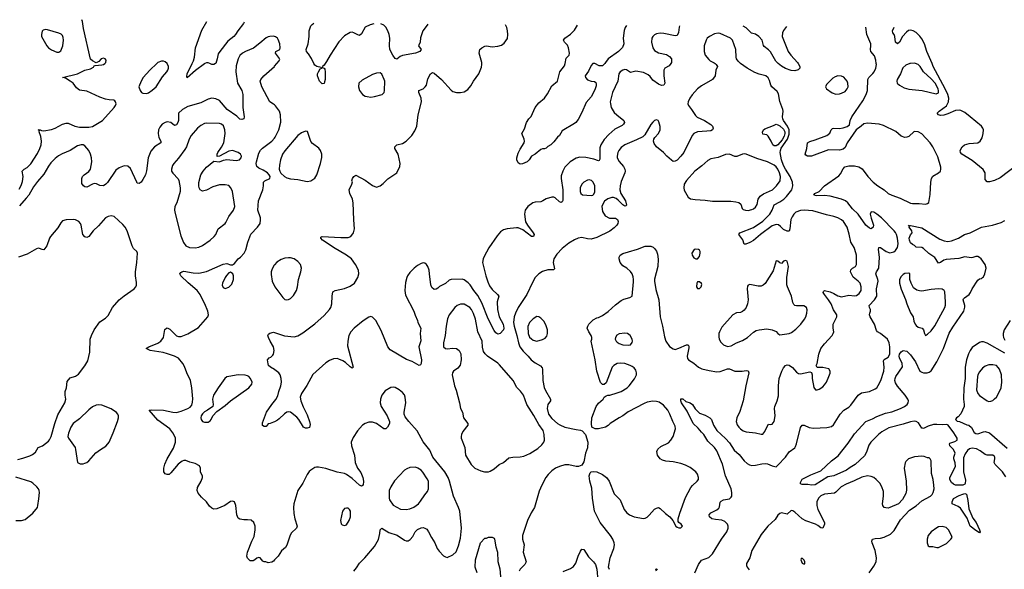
# Model space of a CAD drawing. Header units: inches. Extents: x 1550315 to 1685896, y 510706 to 640504.
# Tile 344 of 452: x 1617271 to 1627814, y 634588 to 640469. Entities that reach past the tile are written whole.
import ezdxf

# ---------------------------------------------------------------- set-up
doc = ezdxf.new("R2010")
doc.units = ezdxf.units.IN
doc.header["$MEASUREMENT"] = 0
for name, color, linetype in [('B6613', 7, 'Continuous'), ('B6614', 7, 'Continuous'), ('B6623', 7, 'Continuous'), ('B6624', 7, 'Continuous')]:
    doc.layers.add(name, color=color, linetype=linetype)

msp = doc.modelspace()

# ---------------------------------------------------------------- linework, layer by layer
at = {"layer": 'B6613', "color": 5}
for points, elevation in [([(1617265, 638655), (1617286, 638694), (1617301, 638739), (1617308, 638790), (1617299, 638850), (1617319, 638870), (1617352, 638888), (1617390, 638928), (1617461, 639039), (1617487, 639090), (1617500, 639130), (1617505, 639170), (1617498, 639218), (1617481, 639270), (1617482, 639282), (1617469, 639291), (1617490, 639291), (1617503, 639283), (1617530, 639279), (1617610, 639294), (1617650, 639308), (1617730, 639350), (1617770, 639363), (1617790, 639363), (1617863, 639330), (1617910, 639318), (1618010, 639319), (1618050, 639327), (1618158, 639390), (1618284, 639530), (1618297, 639550), (1618303, 639570), (1618297, 639590), (1618290, 639602), (1618278, 639610), (1618228, 639612), (1618190, 639620), (1618130, 639641), (1617990, 639703), (1617910, 639717), (1617881, 639741), (1617842, 639790), (1617813, 639813), (1617762, 639842), (1617728, 639850), (1617890, 639889), (1617970, 639928), (1618030, 639942), (1618060, 639960), (1618070, 639974), (1618080, 639980), (1618150, 639985), (1618170, 639991), (1618182, 640000)], 660), ([(1619596, 640000), (1619590, 639975), (1619584, 639910), (1619605, 639790), (1619650, 639710), (1619661, 639670), (1619662, 639530), (1619674, 639430), (1619670, 639409), (1619650, 639401), (1619630, 639405), (1619596, 639436), (1619494, 639510), (1619410, 639604), (1619370, 639623), (1619330, 639630), (1619290, 639620), (1619210, 639580), (1619070, 639541), (1619014, 639510), (1618970, 639470), (1618970, 639389), (1618966, 639370), (1618950, 639343), (1618930, 639337), (1618890, 639371), (1618850, 639375), (1618830, 639370), (1618796, 639350), (1618770, 639321), (1618757, 639290), (1618753, 639250), (1618761, 639210), (1618782, 639170), (1618783, 639150), (1618713, 639110), (1618677, 639063), (1618648, 638990), (1618629, 638851), (1618619, 638810), (1618590, 638759), (1618570, 638732), (1618550, 638715), (1618530, 638721), (1618524, 638730), (1618458, 638878), (1618430, 638902), (1618390, 638907), (1618336, 638884), (1618302, 638858), (1618210, 638729), (1618194, 638710), (1618170, 638693), (1618130, 638695), (1618093, 638713), (1618070, 638716), (1618049, 638711), (1617990, 638679), (1617970, 638681), (1617954, 638690), (1617938, 638718), (1617936, 638770), (1617944, 638790), (1617961, 638810), (1618010, 638844), (1618030, 638870), (1618042, 638950), (1618039, 638990), (1618029, 639030), (1618012, 639070), (1617970, 639118), (1617950, 639129), (1617930, 639131), (1617890, 639119), (1617810, 639071), (1617726, 639034), (1617688, 639012), (1617650, 638983), (1617604, 638936), (1617579, 638901), (1617530, 638816), (1617463, 638737), (1617420, 638680), (1617370, 638592), (1617339, 638561), (1617270, 638479)], 660), ([(1618740, 640000), (1618664, 639930), (1618594, 639850), (1618570, 639810), (1618548, 639750), (1618560, 639710), (1618577, 639690), (1618590, 639684), (1618630, 639680), (1618650, 639686), (1618690, 639714), (1618731, 639750), (1618801, 639859), (1618847, 639910), (1618858, 639930), (1618864, 639950), (1618864, 639970), (1618851, 640000)], 660), ([(1619254, 640000), (1619250, 639998), (1619153, 639927), (1619066, 639846), (1619061, 639861), (1619066, 639890), (1619118, 640000)], 640), ([(1619368, 640000), (1619350, 639989), (1619330, 639991), (1619306, 640000)], 640), ([(1620000, 639557), (1619990, 639566), (1619949, 639589), (1619863, 639750), (1619847, 639810), (1619852, 639830), (1619884, 639870), (1619998, 639970), (1620000, 639973)], 660), ([(1620000, 634688), (1619990, 634677), (1619970, 634664), (1619930, 634658), (1619907, 634667), (1619890, 634668), (1619876, 634676), (1619846, 634710), (1619830, 634715), (1619810, 634708), (1619790, 634688), (1619770, 634678), (1619740, 634680), (1619710, 634706), (1619702, 634730), (1619709, 634770), (1619757, 634890), (1619781, 634939), (1619791, 635010), (1619791, 635051), (1619777, 635090), (1619750, 635114), (1619710, 635119), (1619670, 635116), (1619630, 635126), (1619610, 635137), (1619596, 635170), (1619587, 635270), (1619572, 635312), (1619550, 635317), (1619530, 635313), (1619468, 635272), (1619383, 635237), (1619350, 635233), (1619330, 635243), (1619304, 635264), (1619271, 635310), (1619219, 635359), (1619182, 635402), (1619171, 635430), (1619175, 635465), (1619213, 635530), (1619230, 635570), (1619229, 635590), (1619208, 635628), (1619207, 635670), (1619196, 635696), (1619150, 635720), (1619094, 635734), (1619050, 635754), (1619030, 635753), (1619010, 635745), (1618968, 635712), (1618890, 635619), (1618870, 635604), (1618850, 635601), (1618830, 635609), (1618813, 635630), (1618815, 635670), (1618826, 635714), (1618850, 635771), (1618917, 635883), (1618941, 635950), (1618940, 635990), (1618934, 636010), (1618911, 636050), (1618879, 636090), (1618750, 636184), (1618658, 636290), (1618687, 636293), (1618810, 636291), (1618910, 636268), (1618950, 636267), (1619001, 636279), (1619071, 636309), (1619096, 636324), (1619114, 636346), (1619123, 636377), (1619126, 636414), (1619116, 636530), (1619101, 636610), (1619061, 636690), (1619037, 636757), (1619019, 636790), (1618970, 636846), (1618927, 636870), (1618855, 636895), (1618807, 636907), (1618669, 636930), (1618624, 636950), (1618655, 636970), (1618751, 637009), (1618782, 637030), (1618811, 637069), (1618826, 637154), (1618842, 637170), (1618850, 637173), (1618879, 637159), (1618950, 637087), (1618970, 637079), (1619000, 637080), (1619071, 637109), (1619186, 637174), (1619284, 637290), (1619292, 637310), (1619287, 637350), (1619255, 637430), (1619224, 637484), (1619204, 637530), (1619171, 637570), (1619074, 637654), (1618995, 637730), (1618985, 637750), (1618996, 637764), (1619007, 637773), (1619030, 637777), (1619130, 637759), (1619190, 637756), (1619270, 637775), (1619450, 637854), (1619490, 637859), (1619530, 637845), (1619550, 637845), (1619570, 637861), (1619609, 637910), (1619635, 637930), (1619674, 637970), (1619694, 638006), (1619714, 638090), (1619747, 638173), (1619818, 638250), (1619846, 638290), (1619851, 638329), (1619848, 638350), (1619822, 638430), (1619827, 638530), (1619875, 638650), (1619882, 638690), (1619883, 638730), (1619895, 638745), (1619949, 638770), (1619954, 638790), (1619944, 638810), (1619924, 638830), (1619879, 638859), (1619830, 638880), (1619810, 638899), (1619802, 638930), (1619805, 638950), (1619830, 639042), (1619850, 639073), (1619870, 639093), (1619972, 639168), (1620000, 639203)], 660), ([(1617250, 635765), (1617303, 635777), (1617379, 635801), (1617410, 635815), (1617440, 635840), (1617469, 635890), (1617515, 635910), (1617580, 635960), (1617590, 635972), (1617609, 636011), (1617646, 636150), (1617680, 636240), (1617756, 636370), (1617766, 636410), (1617758, 636450), (1617757, 636490), (1617772, 636530), (1617781, 636599), (1617810, 636637), (1617870, 636656), (1617902, 636678), (1617970, 636766), (1618001, 636819), (1618022, 636910), (1618027, 637050), (1618039, 637090), (1618068, 637152), (1618130, 637235), (1618190, 637276), (1618217, 637303), (1618264, 637390), (1618336, 637470), (1618390, 637515), (1618497, 637590), (1618513, 637610), (1618521, 637630), (1618523, 637657), (1618512, 637730), (1618511, 637770), (1618526, 637870), (1618533, 637970), (1618527, 637990), (1618490, 638022), (1618474, 638050), (1618422, 638210), (1618400, 638250), (1618377, 638277), (1618284, 638364), (1618250, 638372), (1618217, 638363), (1618190, 638348), (1618115, 638265), (1618058, 638210), (1618010, 638151), (1617990, 638140), (1617970, 638145), (1617948, 638170), (1617928, 638270), (1617921, 638290), (1617906, 638310), (1617870, 638328), (1617850, 638330), (1617770, 638327), (1617730, 638317), (1617710, 638297), (1617679, 638241), (1617600, 638150), (1617589, 638130), (1617561, 638050), (1617530, 638006), (1617510, 638009), (1617482, 638022), (1617470, 638024), (1617450, 638018), (1617350, 637960), (1617257, 637930)], 680), ([(1620000, 637846), (1619997, 637843), (1619976, 637804), (1619964, 637770), (1619962, 637742), (1619976, 637670), (1620000, 637619)], 660), ([(1620000, 636726), (1619955, 636750), (1619935, 636770), (1619930, 636786), (1619924, 636830), (1619942, 636850), (1619961, 636859), (1619981, 636879), (1619988, 636892), (1619995, 636930), (1619989, 636970), (1619953, 637030), (1619934, 637070), (1619929, 637090), (1619935, 637105), (1619950, 637116), (1619990, 637126), (1620000, 637123)], 640), ([(1620000, 636168), (1619990, 636162), (1619952, 636148), (1619930, 636146), (1619910, 636118), (1619890, 636118), (1619870, 636126), (1619870, 636154), (1619914, 636270), (1619970, 636353), (1620000, 636388)], 640), ([(1617230, 635111), (1617290, 635111), (1617330, 635123), (1617412, 635190), (1617460, 635250), (1617467, 635270), (1617477, 635343), (1617482, 635410), (1617479, 635430), (1617471, 635450), (1617455, 635470), (1617411, 635510), (1617390, 635524), (1617230, 635575)], 680)]:
    msp.add_lwpolyline(points, dxfattribs=dict(at, elevation=elevation))
for points, elevation in [([(1619270, 639361), (1619250, 639357), (1619210, 639339), (1619176, 639310), (1619106, 639230), (1619085, 639190), (1619057, 639110), (1619040, 639080), (1618973, 638987), (1618920, 638930), (1618908, 638910), (1618896, 638870), (1618898, 638850), (1618910, 638827), (1618967, 638767), (1618974, 638750), (1618991, 638670), (1618991, 638630), (1618952, 638510), (1618934, 638470), (1618930, 638430), (1618936, 638396), (1618997, 638157), (1619026, 638086), (1619050, 638050), (1619090, 638032), (1619150, 638029), (1619190, 638035), (1619227, 638053), (1619310, 638111), (1619354, 638150), (1619371, 638170), (1619398, 638230), (1619471, 638289), (1619479, 638301), (1619510, 638364), (1619559, 638430), (1619573, 638470), (1619549, 638630), (1619532, 638672), (1619510, 638694), (1619470, 638704), (1619410, 638703), (1619339, 638681), (1619270, 638644), (1619230, 638636), (1619204, 638650), (1619193, 638670), (1619188, 638690), (1619191, 638729), (1619212, 638808), (1619235, 638850), (1619270, 638892), (1619350, 638956), (1619410, 638948), (1619454, 638966), (1619490, 638972), (1619590, 638961), (1619625, 638970), (1619643, 638990), (1619645, 639010), (1619636, 639030), (1619609, 639050), (1619550, 639070), (1619510, 639062), (1619410, 639009), (1619386, 639006), (1619384, 639030), (1619393, 639050), (1619433, 639107), (1619456, 639150), (1619471, 639250), (1619466, 639290), (1619452, 639332), (1619433, 639353), (1619410, 639360)], 680), ([(1619530, 637769), (1619510, 637759), (1619487, 637733), (1619470, 637709), (1619442, 637650), (1619439, 637630), (1619450, 637603), (1619470, 637594), (1619510, 637608), (1619542, 637638), (1619559, 637690), (1619559, 637730), (1619553, 637750)], 660), ([(1619610, 636669), (1619510, 636653), (1619490, 636647), (1619469, 636631), (1619396, 636530), (1619346, 636450), (1619336, 636410), (1619343, 636350), (1619338, 636330), (1619282, 636290), (1619250, 636275), (1619228, 636252), (1619215, 636230), (1619211, 636210), (1619215, 636190), (1619230, 636171), (1619250, 636162), (1619290, 636162), (1619310, 636176), (1619321, 636190), (1619339, 636230), (1619383, 636277), (1619470, 636341), (1619527, 636390), (1619724, 636530), (1619756, 636570), (1619761, 636590), (1619744, 636630), (1619725, 636650), (1619710, 636660), (1619686, 636666)], 660), ([(1618110, 636349), (1618090, 636345), (1618052, 636328), (1618010, 636296), (1617910, 636198), (1617845, 636150), (1617819, 636110), (1617794, 636046), (1617787, 636010), (1617794, 635990), (1617864, 635890), (1617870, 635872), (1617891, 635730), (1617918, 635718), (1617950, 635717), (1617970, 635724), (1617990, 635731), (1618012, 635748), (1618087, 635833), (1618135, 635870), (1618193, 635907), (1618216, 635930), (1618230, 635950), (1618273, 636047), (1618319, 636170), (1618328, 636210), (1618328, 636230), (1618321, 636250), (1618307, 636267), (1618250, 636304), (1618150, 636343)], 680)]:
    msp.add_lwpolyline(points, close=True, dxfattribs=dict(at, elevation=elevation))
at = {"layer": 'B6614', "color": 5}
for points, elevation in [([(1618182, 640000), (1618195, 640010), (1618196, 640036), (1618188, 640050), (1618170, 640059), (1618142, 640050), (1618117, 640023), (1618090, 640006), (1618050, 640028), (1618030, 640048), (1617954, 640374), (1617942, 640450), (1617936, 640469)], 660), ([(1619118, 640000), (1619132, 640030), (1619143, 640070), (1619155, 640170), (1619223, 640357), (1619274, 640449)], 640), ([(1619676, 640443), (1619669, 640430), (1619606, 640350), (1619581, 640310), (1619565, 640290), (1619501, 640239), (1619413, 640130), (1619397, 640103), (1619387, 640050), (1619370, 640001), (1619368, 640000)], 640), ([(1620000, 640290), (1619990, 640292), (1619950, 640290), (1619930, 640287), (1619910, 640275), (1619843, 640217), (1619774, 640166), (1619690, 640130), (1619658, 640110), (1619630, 640086), (1619609, 640050), (1619596, 640000)], 660), ([(1618851, 640000), (1618850, 640001), (1618830, 640019), (1618810, 640025), (1618790, 640024), (1618750, 640010), (1618740, 640000)], 660), ([(1619306, 640000), (1619290, 640006), (1619270, 640007), (1619254, 640000)], 640)]:
    msp.add_lwpolyline(points, dxfattribs=dict(at, elevation=elevation))
at = {"layer": 'B6614', "color": 5, "elevation": 680}
msp.add_lwpolyline([(1617550, 640366), (1617522, 640358), (1617513, 640347), (1617507, 640330), (1617504, 640310), (1617506, 640290), (1617563, 640190), (1617579, 640170), (1617610, 640146), (1617670, 640121), (1617690, 640121), (1617710, 640136), (1617733, 640190), (1617740, 640250), (1617738, 640278), (1617730, 640299), (1617714, 640314), (1617690, 640324), (1617570, 640362)], close=True, dxfattribs=at)
at = {"layer": 'B6623', "color": 5}
for points, elevation in [([(1624243, 640000), (1624224, 639976), (1624179, 639950), (1624168, 639930), (1624167, 639867), (1624178, 639790), (1624170, 639770), (1624145, 639765), (1624110, 639781), (1624050, 639823), (1624021, 639861), (1624000, 639880), (1623950, 639904), (1623870, 639920), (1623810, 639906), (1623770, 639933), (1623750, 639935), (1623728, 639930), (1623701, 639910), (1623688, 639890), (1623675, 639810), (1623617, 639690), (1623595, 639590), (1623596, 639570), (1623605, 639530), (1623638, 639478), (1623664, 639450), (1623739, 639390), (1623748, 639370), (1623736, 639350), (1623721, 639339), (1623643, 639297), (1623578, 639242), (1623530, 639188), (1623494, 639130), (1623482, 639098), (1623482, 638978), (1623476, 638964), (1623470, 638959), (1623418, 638978), (1623334, 638994), (1623270, 638998), (1623230, 638988), (1623165, 638950), (1623108, 638890), (1623086, 638850), (1623070, 638797), (1623069, 638770), (1623086, 638650), (1623086, 638534), (1623079, 638521), (1623070, 638515), (1623050, 638520), (1623003, 638563), (1622990, 638570), (1622970, 638572), (1622910, 638554), (1622874, 638530), (1622850, 638519), (1622790, 638516), (1622766, 638510), (1622712, 638470), (1622683, 638430), (1622677, 638390), (1622688, 638308), (1622709, 638269), (1622770, 638190), (1622779, 638170), (1622771, 638149), (1622750, 638149), (1622660, 638220), (1622610, 638242), (1622590, 638243), (1622490, 638231), (1622450, 638220), (1622421, 638199), (1622383, 638157), (1622293, 638027), (1622243, 637937), (1622233, 637910), (1622228, 637870), (1622264, 637730), (1622285, 637665), (1622303, 637623), (1622330, 637584), (1622388, 637530), (1622401, 637510), (1622383, 637450), (1622386, 637370), (1622406, 637290), (1622448, 637210), (1622456, 637170), (1622450, 637149), (1622416, 637110), (1622390, 637105), (1622370, 637120), (1622350, 637144), (1622288, 637268), (1622221, 637441), (1622177, 637517), (1622135, 637570), (1622094, 637634), (1622074, 637654), (1622030, 637686), (1622010, 637694), (1621890, 637691), (1621870, 637681), (1621830, 637647), (1621767, 637613), (1621750, 637598), (1621730, 637587), (1621710, 637584), (1621684, 637604), (1621672, 637632), (1621660, 637750), (1621654, 637790), (1621640, 637830), (1621628, 637850), (1621610, 637863), (1621590, 637866), (1621570, 637861), (1621530, 637838), (1621496, 637810), (1621450, 637765), (1621424, 637730), (1621415, 637710), (1621402, 637658), (1621394, 637570), (1621401, 637521), (1621493, 637350), (1621506, 637306), (1621530, 637252), (1621533, 637230), (1621565, 637170), (1621560, 637110), (1621567, 637033), (1621545, 636970), (1621573, 636830), (1621571, 636789), (1621563, 636777), (1621550, 636769), (1621473, 636813), (1621414, 636834), (1621237, 636937), (1621212, 636970), (1621142, 637142), (1621086, 637250), (1621050, 637288), (1621030, 637292), (1621010, 637287), (1620950, 637247), (1620852, 637170), (1620818, 637130), (1620797, 637090), (1620783, 637030), (1620781, 636981), (1620842, 636750), (1620830, 636742), (1620810, 636754), (1620760, 636800), (1620730, 636819), (1620690, 636838), (1620670, 636843), (1620630, 636841), (1620590, 636823), (1620550, 636798), (1620410, 636672), (1620344, 636556), (1620287, 636470), (1620275, 636430), (1620281, 636390), (1620306, 636326), (1620350, 636241), (1620376, 636170), (1620382, 636138), (1620374, 636106), (1620350, 636098), (1620330, 636098), (1620310, 636108), (1620259, 636190), (1620237, 636217), (1620171, 636271), (1620150, 636274), (1620130, 636269), (1620107, 636253), (1620050, 636197), (1620030, 636184), (1620000, 636168)], 640), ([(1620000, 637123), (1620108, 637088), (1620210, 637075), (1620250, 637086), (1620303, 637117), (1620430, 637216), (1620530, 637305), (1620589, 637370), (1620603, 637390), (1620613, 637430), (1620617, 637510), (1620625, 637556), (1620648, 637570), (1620750, 637592), (1620810, 637617), (1620855, 637650), (1620892, 637710), (1620902, 637750), (1620898, 637790), (1620867, 637850), (1620823, 637910), (1620770, 637951), (1620630, 638030), (1620597, 638057), (1620513, 638110), (1620494, 638130), (1620496, 638144), (1620510, 638150), (1620710, 638139), (1620790, 638139), (1620817, 638150), (1620847, 638190), (1620856, 638230), (1620848, 638328), (1620843, 638510), (1620833, 638550), (1620805, 638610), (1620800, 638650), (1620829, 638710), (1620833, 638733), (1620829, 638750), (1620835, 638770), (1620850, 638792), (1620870, 638805), (1620970, 638753), (1621050, 638696), (1621090, 638678), (1621130, 638691), (1621163, 638717), (1621212, 638768), (1621309, 638831), (1621342, 638898), (1621345, 638930), (1621323, 639030), (1621289, 639090), (1621289, 639110), (1621310, 639131), (1621370, 639144), (1621410, 639171), (1621470, 639230), (1621501, 639279), (1621522, 639330), (1621538, 639450), (1621574, 639590), (1621569, 639630), (1621544, 639690), (1621545, 639710), (1621590, 639730), (1621614, 639750), (1621626, 639770), (1621643, 639837), (1621670, 639891), (1621690, 639903), (1621710, 639898), (1621788, 639830), (1621890, 639717), (1621910, 639702), (1621950, 639690), (1621990, 639691), (1622030, 639697), (1622070, 639723), (1622100, 639760), (1622130, 639810), (1622188, 639890), (1622217, 639963), (1622221, 639990), (1622220, 640000)], 640), ([(1620000, 639973), (1620024, 640000)], 660), ([(1620543, 640000), (1620530, 639982), (1620512, 639970), (1620514, 639954), (1620530, 639952), (1620539, 639939), (1620542, 639910), (1620541, 639830), (1620536, 639804), (1620530, 639788), (1620510, 639782), (1620482, 639810), (1620461, 639870), (1620461, 639890), (1620469, 639911), (1620490, 639942), (1620506, 639950), (1620498, 639958), (1620452, 639968), (1620430, 639982), (1620421, 640000)], 640), ([(1624719, 640000), (1624730, 639991), (1624742, 639970), (1624725, 639930), (1624719, 639870), (1624690, 639830), (1624570, 639761), (1624530, 639730), (1624470, 639666), (1624446, 639630), (1624428, 639590), (1624427, 639570), (1624434, 639550), (1624466, 639510), (1624506, 639446), (1624527, 639427), (1624604, 639390), (1624670, 639347), (1624689, 639330), (1624698, 639310), (1624689, 639291), (1624670, 639281), (1624630, 639275), (1624530, 639270), (1624489, 639251), (1624473, 639230), (1624384, 639050), (1624350, 639008), (1624310, 638968), (1624290, 638954), (1624270, 638952), (1624250, 638966), (1624199, 639010), (1624165, 639050), (1624088, 639108), (1624064, 639144), (1624058, 639170), (1624061, 639190), (1624072, 639210), (1624110, 639250), (1624128, 639290), (1624128, 639328), (1624115, 639375), (1624109, 639390), (1624090, 639398), (1624070, 639392), (1624050, 639374), (1624030, 639349), (1623964, 639236), (1623944, 639216), (1623877, 639183), (1623750, 639132), (1623710, 639101), (1623685, 639070), (1623676, 639050), (1623669, 639010), (1623670, 638990), (1623690, 638953), (1623737, 638897), (1623751, 638870), (1623755, 638850), (1623751, 638829), (1623710, 638737), (1623700, 638690), (1623698, 638650), (1623709, 638609), (1623757, 638530), (1623770, 638486), (1623762, 638478), (1623750, 638475), (1623730, 638489), (1623680, 638540), (1623657, 638557), (1623630, 638566), (1623610, 638566), (1623567, 638553), (1623534, 638526), (1623518, 638502), (1623506, 638470), (1623510, 638418), (1623541, 638370), (1623587, 638347), (1623650, 638345), (1623673, 638333), (1623679, 638310), (1623676, 638290), (1623664, 638270), (1623638, 638242), (1623590, 638206), (1623450, 638140), (1623390, 638122), (1623350, 638126), (1623290, 638139), (1623250, 638132), (1623210, 638114), (1623150, 638077), (1623079, 638021), (1623021, 637959), (1622990, 637910), (1622983, 637870), (1622996, 637804), (1622987, 637793), (1622927, 637793), (1622870, 637776), (1622830, 637750), (1622791, 637709), (1622761, 637659), (1622702, 637530), (1622609, 637390), (1622579, 637330), (1622565, 637290), (1622559, 637230), (1622564, 637190), (1622594, 637090), (1622611, 637010), (1622628, 636968), (1622662, 636922), (1622714, 636870), (1622748, 636828), (1622790, 636796), (1622846, 636766), (1622865, 636745), (1622869, 636729), (1622872, 636610), (1622888, 636532), (1622901, 636501), (1622955, 636410), (1622953, 636390), (1622928, 636350), (1622919, 636310), (1622935, 636250), (1622970, 636202), (1623029, 636149), (1623053, 636133), (1623110, 636111), (1623230, 636083), (1623277, 636077), (1623294, 636070), (1623331, 636031), (1623355, 635950), (1623350, 635888), (1623330, 635830), (1623310, 635738), (1623290, 635702), (1623254, 635690), (1623230, 635689), (1623150, 635705), (1623110, 635707), (1623050, 635690), (1623010, 635669), (1622970, 635641), (1622930, 635601), (1622904, 635570), (1622862, 635490), (1622834, 635426), (1622783, 635250), (1622748, 635192), (1622709, 635111), (1622656, 634950), (1622656, 634910), (1622673, 634850), (1622662, 634770), (1622693, 634670), (1622679, 634641), (1622630, 634590), (1622618, 634570)], 660), ([(1623409, 640000), (1623390, 639978), (1623360, 639920), (1623326, 639870), (1623328, 639850), (1623350, 639825), (1623389, 639811), (1623427, 639807), (1623439, 639799), (1623444, 639784), (1623443, 639763), (1623434, 639730), (1623404, 639670), (1623390, 639644), (1623336, 639583), (1623290, 639475), (1623250, 639402), (1623226, 639370), (1623210, 639357), (1623080, 639280), (1623050, 639230), (1623028, 639212), (1622990, 639162), (1622958, 639130), (1622928, 639112), (1622910, 639095), (1622891, 639089), (1622870, 639089), (1622850, 639079), (1622790, 639029), (1622751, 639009), (1622726, 638970), (1622705, 638950), (1622654, 638926), (1622630, 638923), (1622610, 638937), (1622594, 638970), (1622593, 638990), (1622610, 639042), (1622630, 639084), (1622673, 639150), (1622676, 639170), (1622673, 639190), (1622649, 639250), (1622677, 639303), (1622699, 639370), (1622724, 639410), (1622747, 639433), (1622789, 639530), (1622830, 639579), (1622890, 639630), (1622923, 639677), (1622970, 639761), (1623030, 639812), (1623055, 639910), (1623106, 639974), (1623111, 640000)], 620), ([(1623586, 634586), (1623577, 634610), (1623595, 634710), (1623634, 634810), (1623641, 634850), (1623638, 634870), (1623622, 634910), (1623598, 634950), (1623485, 635090), (1623425, 635210), (1623404, 635350), (1623396, 635456), (1623377, 635530), (1623369, 635590), (1623380, 635620), (1623390, 635631), (1623410, 635635), (1623450, 635631), (1623510, 635604), (1623555, 635570), (1623582, 635530), (1623636, 635396), (1623699, 635330), (1623742, 635230), (1623773, 635193), (1623802, 635170), (1623851, 635150), (1623950, 635133), (1623970, 635136), (1623990, 635146), (1624013, 635167), (1624070, 635231), (1624090, 635243), (1624110, 635248), (1624130, 635239), (1624185, 635185), (1624231, 635150), (1624264, 635110), (1624298, 635050), (1624310, 635038), (1624330, 635031), (1624350, 635032), (1624368, 635050), (1624354, 635070), (1624329, 635089), (1624321, 635101), (1624321, 635130), (1624338, 635190), (1624402, 635358), (1624457, 635463), (1624475, 635485), (1624527, 635530), (1624538, 635550), (1624540, 635570), (1624530, 635605), (1624512, 635630), (1624450, 635677), (1624402, 635702), (1624350, 635721), (1624270, 635737), (1624190, 635744), (1624155, 635755), (1624130, 635770), (1624100, 635810), (1624095, 635850), (1624105, 635875), (1624136, 635904), (1624217, 635943), (1624245, 635970), (1624270, 636010), (1624295, 636090), (1624290, 636121), (1624263, 636170), (1624233, 636250), (1624211, 636290), (1624164, 636344), (1624117, 636377), (1624090, 636385), (1624050, 636388), (1623990, 636376), (1623957, 636363), (1623787, 636273), (1623730, 636229), (1623690, 636209), (1623592, 636148), (1623573, 636127), (1623545, 636110), (1623470, 636093), (1623433, 636093), (1623398, 636110), (1623394, 636150), (1623396, 636210), (1623444, 636330), (1623470, 636366), (1623519, 636410), (1623530, 636431), (1623550, 636445), (1623570, 636451), (1623590, 636451), (1623670, 636476), (1623710, 636492), (1623775, 636530), (1623797, 636550), (1623855, 636625), (1623874, 636670), (1623876, 636690), (1623870, 636719), (1623850, 636744), (1623830, 636758), (1623809, 636770), (1623749, 636790), (1623706, 636794), (1623669, 636791), (1623632, 636770), (1623616, 636750), (1623550, 636582), (1623530, 636566), (1623510, 636566), (1623490, 636588), (1623450, 636710), (1623434, 636830), (1623389, 637030), (1623398, 637050), (1623398, 637070), (1623391, 637091), (1623365, 637130), (1623349, 637170), (1623353, 637190), (1623364, 637210), (1623410, 637259), (1623450, 637279), (1623470, 637281), (1623510, 637303), (1623573, 637347), (1623650, 637417), (1623710, 637464), (1623741, 637479), (1623805, 637495), (1623829, 637511), (1623844, 637664), (1623845, 637690), (1623839, 637719), (1623828, 637750), (1623810, 637774), (1623772, 637810), (1623730, 637836), (1623700, 637870), (1623689, 637910), (1623690, 637930), (1623702, 637950), (1623730, 637966), (1623790, 637987), (1623887, 638013), (1623970, 638045), (1624030, 638045), (1624055, 638035), (1624070, 638022), (1624091, 637991), (1624102, 637962), (1624108, 637908), (1624103, 637830), (1624068, 637692), (1624067, 637670), (1624083, 637583), (1624115, 637470), (1624128, 637290), (1624153, 637190), (1624175, 637075), (1624190, 637028), (1624230, 636972), (1624267, 636947), (1624290, 636941), (1624330, 636954), (1624410, 636992), (1624430, 636990), (1624436, 636976), (1624437, 636957), (1624419, 636870), (1624423, 636843), (1624431, 636830), (1624490, 636795), (1624539, 636750), (1624574, 636734), (1624655, 636715), (1624737, 636703), (1624770, 636706), (1624850, 636734), (1624870, 636733), (1624930, 636709), (1625007, 636707), (1625050, 636714), (1625072, 636712), (1625077, 636690), (1625045, 636550), (1625019, 636390), (1624983, 636277), (1624949, 636210), (1624942, 636170), (1624955, 636135), (1624973, 636110), (1624991, 636090), (1625019, 636070), (1625050, 636059), (1625150, 636050), (1625210, 636034), (1625230, 636036), (1625250, 636063), (1625270, 636111), (1625290, 636141), (1625310, 636138), (1625330, 636141), (1625350, 636171), (1625362, 636230), (1625353, 636310), (1625357, 636330), (1625383, 636390), (1625395, 636445), (1625396, 636550), (1625405, 636630), (1625433, 636710), (1625450, 636743), (1625470, 636768), (1625490, 636778), (1625510, 636774), (1625546, 636746), (1625590, 636699), (1625610, 636685), (1625630, 636679), (1625730, 636702), (1625750, 636694), (1625758, 636670), (1625756, 636630), (1625774, 636534), (1625794, 636510), (1625810, 636507), (1625830, 636515), (1625870, 636541), (1625890, 636561), (1625909, 636590), (1625936, 636650), (1625948, 636688), (1625948, 636708), (1625935, 636735), (1625870, 636748), (1625810, 636746), (1625798, 636770), (1625809, 636791), (1625829, 636889), (1625851, 636950), (1625890, 637000), (1625972, 637090), (1625983, 637110), (1625989, 637130), (1625981, 637170), (1625982, 637210), (1626021, 637290), (1626022, 637310), (1625985, 637365), (1625961, 637430), (1625933, 637473), (1625887, 637530), (1625876, 637550), (1625879, 637561), (1625890, 637570), (1625950, 637557), (1625990, 637539), (1626030, 637514), (1626070, 637503), (1626150, 637523), (1626210, 637514), (1626230, 637517), (1626261, 637539), (1626281, 637570), (1626283, 637610), (1626269, 637650), (1626250, 637673), (1626196, 637716), (1626168, 637770), (1626170, 637793), (1626187, 637810), (1626219, 637830), (1626231, 637850), (1626231, 637950), (1626213, 638010), (1626205, 638030), (1626169, 638090), (1626153, 638173), (1626130, 638250), (1626091, 638311), (1626070, 638328), (1626030, 638348), (1625990, 638365), (1625910, 638380), (1625763, 638423), (1625670, 638432), (1625630, 638429), (1625581, 638410), (1625561, 638390), (1625541, 638359), (1625528, 638330), (1625519, 638230), (1625510, 638207), (1625490, 638207), (1625450, 638224), (1625418, 638258), (1625395, 638275), (1625370, 638278), (1625350, 638272), (1625330, 638262), (1625202, 638170), (1625130, 638108), (1625090, 638084), (1625046, 638066), (1625030, 638069), (1625015, 638115), (1624972, 638170), (1624981, 638190), (1625130, 638244), (1625230, 638313), (1625305, 638390), (1625327, 638430), (1625350, 638490), (1625410, 638520), (1625452, 638548), (1625482, 638578), (1625538, 638650), (1625551, 638690), (1625546, 638730), (1625522, 638790), (1625470, 638870), (1625450, 638910), (1625430, 638970), (1625414, 639050), (1625416, 639070), (1625426, 639094), (1625492, 639190), (1625510, 639245), (1625510, 639290), (1625493, 639330), (1625450, 639390), (1625441, 639410), (1625438, 639430), (1625447, 639490), (1625444, 639510), (1625410, 639593), (1625397, 639677), (1625381, 639701), (1625325, 639750), (1625313, 639770), (1625299, 639819), (1625286, 639846), (1625259, 639870), (1625188, 639888), (1625144, 639904), (1625059, 639950), (1624990, 640000)], 660), ([(1623535, 640000), (1623510, 639975), (1623477, 639977), (1623430, 639999), (1623421, 640000)], 620), ([(1624499, 634550), (1624540, 634640), (1624570, 634686), (1624650, 634714), (1624690, 634753), (1624784, 634910), (1624842, 634990), (1624858, 635030), (1624858, 635050), (1624850, 635070), (1624820, 635100), (1624790, 635115), (1624721, 635121), (1624682, 635130), (1624659, 635150), (1624654, 635170), (1624670, 635194), (1624735, 635225), (1624758, 635242), (1624765, 635255), (1624773, 635307), (1624782, 635318), (1624808, 635330), (1624870, 635344), (1624890, 635359), (1624896, 635370), (1624897, 635410), (1624888, 635450), (1624828, 635588), (1624795, 635715), (1624737, 635857), (1624710, 635891), (1624639, 635959), (1624598, 636030), (1624570, 636054), (1624537, 636097), (1624484, 636150), (1624419, 636279), (1624359, 636370), (1624349, 636390), (1624349, 636411), (1624370, 636411), (1624403, 636383), (1624451, 636370), (1624474, 636350), (1624505, 636305), (1624550, 636259), (1624610, 636238), (1624661, 636210), (1624677, 636190), (1624701, 636130), (1624735, 636075), (1624830, 635989), (1624870, 635940), (1624922, 635862), (1624975, 635815), (1625029, 635749), (1625060, 635720), (1625086, 635706), (1625110, 635700), (1625150, 635703), (1625218, 635718), (1625260, 635720), (1625277, 635717), (1625330, 635694), (1625370, 635685), (1625390, 635701), (1625470, 635790), (1625510, 635844), (1625570, 635888), (1625579, 635901), (1625590, 635930), (1625630, 636106), (1625648, 636132), (1625670, 636129), (1625725, 636105), (1625770, 636100), (1625913, 636107), (1625964, 636116), (1625985, 636135), (1626058, 636250), (1626096, 636290), (1626150, 636324), (1626170, 636343), (1626250, 636453), (1626285, 636475), (1626369, 636490), (1626430, 636518), (1626449, 636531), (1626465, 636555), (1626491, 636609), (1626523, 636710), (1626527, 636750), (1626521, 636819), (1626527, 636833), (1626570, 636858), (1626590, 636890), (1626590, 636970), (1626582, 637010), (1626564, 637050), (1626490, 637112), (1626457, 637130), (1626444, 637144), (1626423, 637210), (1626378, 637290), (1626371, 637310), (1626373, 637330), (1626382, 637350), (1626381, 637370), (1626369, 637390), (1626367, 637410), (1626424, 637470), (1626449, 637511), (1626447, 637590), (1626462, 637670), (1626461, 637690), (1626440, 637750), (1626446, 637770), (1626471, 637810), (1626477, 637930), (1626467, 638010), (1626469, 638030), (1626490, 638030), (1626549, 637989), (1626590, 637976), (1626630, 637987), (1626650, 638000), (1626671, 638030), (1626676, 638070), (1626672, 638130), (1626660, 638170), (1626650, 638192), (1626635, 638210), (1626498, 638350), (1626449, 638390), (1626416, 638410), (1626390, 638413), (1626379, 638390), (1626387, 638347), (1626413, 638270), (1626410, 638249), (1626390, 638233), (1626370, 638238), (1626332, 638270), (1626249, 638389), (1626190, 638444), (1626139, 638510), (1626112, 638532), (1626070, 638550), (1625950, 638581), (1625890, 638587), (1625804, 638583), (1625774, 638590), (1625786, 638610), (1625830, 638632), (1625890, 638690), (1626042, 638798), (1626061, 638819), (1626087, 638873), (1626106, 638894), (1626150, 638905), (1626210, 638907), (1626255, 638895), (1626292, 638872), (1626352, 638790), (1626408, 638730), (1626459, 638690), (1626528, 638648), (1626571, 638610), (1626611, 638590), (1626699, 638559), (1626810, 638507), (1626830, 638503), (1626904, 638504), (1626970, 638497), (1626990, 638501), (1627005, 638515), (1627021, 638599), (1627027, 638730), (1627033, 638770), (1627050, 638794), (1627110, 638831), (1627129, 638850), (1627136, 638870), (1627135, 638890), (1627102, 639002), (1627048, 639108), (1627020, 639150), (1626930, 639248), (1626890, 639270), (1626850, 639272), (1626790, 639221), (1626770, 639212), (1626748, 639210), (1626710, 639224), (1626652, 639272), (1626519, 639339), (1626473, 639353), (1626350, 639363), (1626310, 639356), (1626283, 639330), (1626229, 639291), (1626133, 639150), (1626110, 639101), (1626090, 639083), (1626050, 639072), (1625930, 639078), (1625750, 639008), (1625708, 639010), (1625690, 639019), (1625681, 639030), (1625701, 639090), (1625707, 639150), (1625730, 639167), (1625790, 639183), (1625914, 639230), (1625944, 639256), (1625961, 639290), (1625975, 639305), (1625990, 639310), (1626050, 639306), (1626088, 639312), (1626133, 639327), (1626157, 639343), (1626164, 639390), (1626181, 639430), (1626298, 639602), (1626335, 639670), (1626348, 639710), (1626354, 639830), (1626363, 639850), (1626407, 639893), (1626419, 639910), (1626437, 639950), (1626445, 639990), (1626443, 640000)], 640), ([(1625605, 640000), (1625623, 639970), (1625625, 639950), (1625606, 639933), (1625570, 639923), (1625530, 639924), (1625470, 639947), (1625430, 639971), (1625394, 640000)], 640), ([(1626804, 640000), (1626758, 639982), (1626727, 639953), (1626702, 639890), (1626668, 639830), (1626664, 639810), (1626668, 639790), (1626690, 639769), (1626741, 639741), (1626790, 639727), (1626933, 639713), (1627084, 639676), (1627110, 639686), (1627111, 639709), (1627106, 639730), (1627074, 639790), (1627030, 639838), (1626947, 639910), (1626913, 639970), (1626890, 639991), (1626863, 640000)], 640), ([(1627948, 638912), (1627770, 638776), (1627710, 638750), (1627654, 638734), (1627630, 638733), (1627610, 638759), (1627610, 638830), (1627587, 638867), (1627470, 638964), (1627360, 639030), (1627344, 639050), (1627341, 639070), (1627364, 639110), (1627387, 639130), (1627436, 639144), (1627530, 639150), (1627557, 639170), (1627576, 639204), (1627589, 639250), (1627590, 639290), (1627584, 639310), (1627570, 639331), (1627450, 639429), (1627390, 639476), (1627350, 639498), (1627330, 639501), (1627290, 639498), (1627210, 639462), (1627168, 639448), (1627130, 639446), (1627111, 639451), (1627096, 639470), (1627115, 639490), (1627194, 639546), (1627217, 639590), (1627220, 639630), (1627208, 639670), (1627182, 639730), (1627054, 639970), (1627041, 640000)], 620), ([(1620000, 639203), (1620008, 639212), (1620047, 639290), (1620067, 639373), (1620065, 639450), (1620054, 639490), (1620009, 639549), (1620000, 639557)], 660), ([(1627830, 635578), (1627793, 635633), (1627715, 635710), (1627707, 635730), (1627714, 635770), (1627714, 635790), (1627710, 635795), (1627690, 635809), (1627631, 635809), (1627610, 635816), (1627556, 635856), (1627517, 635877), (1627470, 635883), (1627443, 635877), (1627419, 635861), (1627395, 635825), (1627378, 635782), (1627378, 635630), (1627397, 635543), (1627395, 635505), (1627390, 635498), (1627370, 635488), (1627290, 635488), (1627270, 635499), (1627250, 635517), (1627230, 635549), (1627229, 635570), (1627292, 635690), (1627289, 635729), (1627274, 635770), (1627275, 635790), (1627289, 635830), (1627269, 635869), (1627230, 635909), (1627228, 635930), (1627230, 635938), (1627285, 635955), (1627309, 635971), (1627309, 635990), (1627273, 636050), (1627212, 636132), (1627198, 636138), (1627150, 636134), (1627090, 636139), (1627056, 636136), (1626999, 636121), (1626950, 636096), (1626937, 636097), (1626930, 636098), (1626895, 636155), (1626870, 636169), (1626850, 636172), (1626810, 636168), (1626730, 636140), (1626577, 636103), (1626502, 636058), (1626468, 636032), (1626383, 635950), (1626363, 635917), (1626339, 635841), (1626317, 635803), (1626216, 635710), (1626162, 635678), (1626124, 635650), (1625990, 635587), (1625924, 635576), (1625790, 635493), (1625748, 635488), (1625710, 635496), (1625650, 635496), (1625639, 635499), (1625629, 635509), (1625650, 635554), (1625741, 635599), (1625850, 635641), (1625964, 635750), (1626036, 635804), (1626143, 635937), (1626210, 636038), (1626331, 636169), (1626402, 636198), (1626450, 636225), (1626542, 636258), (1626610, 636275), (1626704, 636310), (1626747, 636330), (1626773, 636350), (1626786, 636370), (1626787, 636390), (1626780, 636410), (1626754, 636450), (1626670, 636547), (1626650, 636585), (1626643, 636610), (1626644, 636630), (1626651, 636650), (1626724, 636756), (1626721, 636790), (1626690, 636850), (1626687, 636870), (1626692, 636890), (1626710, 636916), (1626730, 636928), (1626770, 636922), (1626810, 636882), (1626864, 636810), (1626911, 636710), (1626930, 636696), (1626950, 636691), (1626989, 636691), (1627010, 636697), (1627030, 636713), (1627090, 636810), (1627163, 636950), (1627225, 637115), (1627262, 637178), (1627380, 637350), (1627393, 637393), (1627393, 637410), (1627372, 637470), (1627377, 637483), (1627386, 637494), (1627436, 637530), (1627451, 637550), (1627469, 637591), (1627530, 637682), (1627550, 637698), (1627570, 637701), (1627581, 637710), (1627590, 637719), (1627604, 637750), (1627618, 637810), (1627610, 637850), (1627566, 637910), (1627550, 637926), (1627530, 637935), (1627510, 637936), (1627476, 637924), (1627458, 637922), (1627390, 637931), (1627327, 637913), (1627190, 637903), (1627165, 637895), (1627130, 637870), (1627110, 637864), (1627070, 637923), (1627006, 637966), (1626950, 638020), (1626930, 638031), (1626870, 638037), (1626854, 638054), (1626830, 638065), (1626810, 638082), (1626799, 638110), (1626797, 638130), (1626810, 638168), (1626827, 638190), (1626823, 638210), (1626796, 638250), (1626798, 638258), (1626789, 638270), (1626804, 638264), (1626810, 638267), (1626930, 638242), (1627122, 638122), (1627170, 638102), (1627210, 638096), (1627250, 638103), (1627324, 638130), (1627388, 638172), (1627450, 638188), (1627570, 638250), (1627688, 638272), (1627782, 638298), (1627821, 638319)], 620), ([(1620000, 637619), (1620004, 637610), (1620090, 637496), (1620110, 637476), (1620130, 637470), (1620150, 637475), (1620170, 637487), (1620203, 637517), (1620236, 637570), (1620247, 637610), (1620258, 637690), (1620283, 637770), (1620288, 637810), (1620277, 637850), (1620250, 637882), (1620209, 637910), (1620170, 637922), (1620150, 637922), (1620110, 637916), (1620070, 637902), (1620025, 637875), (1620000, 637846)], 660), ([(1627877, 637250), (1627811, 637150), (1627802, 637110), (1627803, 637090), (1627807, 637070), (1627821, 637041)], 620), ([(1627821, 636901), (1627630, 637008), (1627590, 637023), (1627570, 637023), (1627550, 637015), (1627470, 636960), (1627447, 636930), (1627430, 636893), (1627410, 636830), (1627395, 636750), (1627396, 636630), (1627379, 636530), (1627377, 636410), (1627385, 636350), (1627384, 636330), (1627348, 636252), (1627319, 636221), (1627301, 636210), (1627292, 636190), (1627310, 636172), (1627334, 636170), (1627413, 636133), (1627434, 636130), (1627464, 636104), (1627492, 636052), (1627510, 636042), (1627530, 636038), (1627590, 636061), (1627610, 636063), (1627655, 636050), (1627844, 635884)], 620), ([(1620000, 636388), (1620015, 636405), (1620035, 636445), (1620045, 636490), (1620066, 636550), (1620073, 636590), (1620070, 636630), (1620059, 636670), (1620046, 636690), (1620004, 636724), (1620000, 636726)], 640), ([(1620850, 634570), (1620877, 634603), (1620910, 634654), (1620966, 634710), (1621070, 634834), (1621113, 634907), (1621128, 634970), (1621130, 635011), (1621150, 635027), (1621223, 634983), (1621314, 634954), (1621390, 634901), (1621410, 634893), (1621430, 634893), (1621451, 634909), (1621479, 634941), (1621507, 634990), (1621530, 635016), (1621570, 635032), (1621590, 635034), (1621610, 635030), (1621630, 635017), (1621650, 634991), (1621679, 634930), (1621716, 634870), (1621743, 634810), (1621762, 634782), (1621810, 634732), (1621830, 634720), (1621850, 634716), (1621910, 634742), (1621943, 634777), (1621970, 634841), (1621990, 634921), (1622003, 635030), (1621983, 635210), (1621971, 635251), (1621917, 635370), (1621874, 635530), (1621858, 635570), (1621823, 635630), (1621696, 635790), (1621663, 635863), (1621590, 635953), (1621527, 636070), (1621437, 636170), (1621400, 636220), (1621388, 636250), (1621388, 636270), (1621404, 636370), (1621399, 636430), (1621390, 636454), (1621370, 636481), (1621336, 636510), (1621290, 636535), (1621270, 636538), (1621246, 636534), (1621183, 636497), (1621148, 636452), (1621134, 636410), (1621131, 636370), (1621142, 636330), (1621205, 636230), (1621230, 636170), (1621230, 636150), (1621211, 636110), (1621190, 636093), (1621170, 636093), (1621092, 636150), (1621050, 636161), (1621010, 636161), (1620970, 636150), (1620942, 636130), (1620888, 636070), (1620843, 635997), (1620822, 635950), (1620823, 635910), (1620857, 635810), (1620862, 635730), (1620889, 635670), (1620923, 635623), (1620947, 635570), (1620954, 635530), (1620950, 635489), (1620930, 635478), (1620910, 635488), (1620830, 635559), (1620770, 635604), (1620750, 635614), (1620670, 635626), (1620550, 635666), (1620470, 635680), (1620450, 635682), (1620430, 635676), (1620388, 635650), (1620370, 635634), (1620350, 635604), (1620303, 635510), (1620250, 635430), (1620205, 635290), (1620202, 635250), (1620206, 635186), (1620216, 635130), (1620241, 635050), (1620235, 635030), (1620182, 634978), (1620167, 634953), (1620133, 634847), (1620118, 634822), (1620074, 634786), (1620039, 634730), (1620000, 634688)], 660), ([(1626367, 634550), (1626418, 634622), (1626442, 634670), (1626444, 634710), (1626430, 634790), (1626398, 634870), (1626396, 634890), (1626404, 634910), (1626430, 634919), (1626490, 634923), (1626528, 634932), (1626596, 634964), (1626636, 635004), (1626702, 635118), (1626800, 635220), (1626870, 635266), (1626930, 635322), (1627022, 635370), (1627043, 635390), (1627054, 635410), (1627062, 635450), (1627061, 635490), (1627052, 635550), (1627033, 635613), (1627030, 635749), (1627021, 635770), (1627010, 635781), (1626990, 635781), (1626956, 635796), (1626930, 635799), (1626852, 635792), (1626788, 635772), (1626759, 635741), (1626751, 635729), (1626743, 635670), (1626763, 635530), (1626765, 635435), (1626759, 635401), (1626723, 635337), (1626681, 635290), (1626590, 635250), (1626570, 635244), (1626545, 635245), (1626529, 635250), (1626512, 635270), (1626510, 635290), (1626522, 635370), (1626522, 635422), (1626504, 635470), (1626480, 635510), (1626442, 635550), (1626416, 635570), (1626390, 635583), (1626350, 635589), (1626290, 635575), (1626205, 635535), (1626119, 635501), (1626066, 635470), (1626010, 635412), (1625996, 635404), (1625890, 635391), (1625850, 635373), (1625823, 635350), (1625806, 635310), (1625806, 635270), (1625816, 635230), (1625887, 635090), (1625888, 635070), (1625870, 635029), (1625850, 635032), (1625818, 635058), (1625792, 635072), (1625690, 635108), (1625650, 635128), (1625570, 635201), (1625550, 635213), (1625530, 635216), (1625490, 635178), (1625430, 635192), (1625410, 635186), (1625390, 635167), (1625359, 635121), (1625281, 635050), (1625210, 634962), (1625109, 634790), (1625088, 634712), (1625053, 634650), (1625054, 634630), (1625061, 634610), (1625083, 634583)], 640), ([(1622169, 634550), (1622149, 634610), (1622150, 634690), (1622206, 634870), (1622250, 634922), (1622270, 634922), (1622290, 634932), (1622330, 634932), (1622350, 634922), (1622355, 634910), (1622370, 634830), (1622388, 634770), (1622392, 634672), (1622413, 634593), (1622427, 634427)], 640), ([(1623090, 634565), (1623170, 634598), (1623200, 634620), (1623227, 634653), (1623252, 634728), (1623277, 634783), (1623290, 634805), (1623310, 634801), (1623362, 634722), (1623415, 634670), (1623438, 634638), (1623451, 634590), (1623461, 634470)], 660), ([(1624090, 634570), (1624084, 634590), (1624090, 634593), (1624100, 634581)], 640)]:
    msp.add_lwpolyline(points, dxfattribs=dict(at, elevation=elevation))
for points, elevation in [([(1621130, 639901), (1621090, 639898), (1621050, 639882), (1620938, 639822), (1620902, 639790), (1620899, 639750), (1620910, 639711), (1620943, 639670), (1620970, 639652), (1620990, 639647), (1621030, 639641), (1621070, 639646), (1621152, 639668), (1621173, 639690), (1621179, 639710), (1621180, 639810), (1621175, 639830), (1621150, 639885)], 660), ([(1626030, 639867), (1626002, 639858), (1625977, 639843), (1625910, 639777), (1625901, 639750), (1625911, 639730), (1625970, 639687), (1626010, 639673), (1626050, 639676), (1626070, 639684), (1626110, 639702), (1626132, 639728), (1626141, 639750), (1626139, 639790), (1626130, 639812), (1626095, 639855), (1626070, 639866)], 660), ([(1625370, 639118), (1625350, 639118), (1625336, 639130), (1625319, 639170), (1625284, 639224), (1625270, 639237), (1625230, 639244), (1625226, 639266), (1625236, 639290), (1625250, 639303), (1625343, 639337), (1625370, 639350), (1625390, 639346), (1625410, 639333), (1625450, 639297), (1625464, 639270), (1625465, 639250), (1625458, 639222), (1625436, 639184), (1625390, 639131)], 660), ([(1620330, 639275), (1620290, 639258), (1620250, 639230), (1620110, 639066), (1620086, 639030), (1620064, 638970), (1620053, 638913), (1620051, 638870), (1620055, 638850), (1620068, 638828), (1620106, 638790), (1620130, 638776), (1620170, 638766), (1620250, 638760), (1620350, 638737), (1620390, 638745), (1620430, 638775), (1620454, 638810), (1620491, 638930), (1620505, 638995), (1620505, 639030), (1620491, 639070), (1620473, 639093), (1620406, 639146), (1620387, 639167), (1620352, 639272)], 660), ([(1625030, 639033), (1625010, 639030), (1624950, 639005), (1624930, 639006), (1624870, 639029), (1624830, 639026), (1624750, 638996), (1624670, 638980), (1624638, 638962), (1624575, 638905), (1624501, 638850), (1624411, 638750), (1624387, 638710), (1624381, 638670), (1624385, 638645), (1624428, 638570), (1624454, 638554), (1624504, 638544), (1624610, 638540), (1624691, 638529), (1624887, 638527), (1624941, 638521), (1624972, 638512), (1624994, 638494), (1625007, 638450), (1625019, 638439), (1625042, 638430), (1625070, 638427), (1625110, 638437), (1625130, 638447), (1625150, 638464), (1625168, 638492), (1625177, 638550), (1625199, 638581), (1625234, 638606), (1625332, 638650), (1625376, 638690), (1625414, 638746), (1625419, 638790), (1625408, 638830), (1625389, 638870), (1625370, 638896), (1625350, 638912), (1625277, 638950), (1625164, 638984), (1625050, 639030)], 680), ([(1623370, 638756), (1623350, 638754), (1623310, 638732), (1623290, 638709), (1623272, 638670), (1623272, 638630), (1623279, 638610), (1623296, 638596), (1623390, 638587), (1623407, 638593), (1623418, 638602), (1623431, 638629), (1623428, 638690), (1623413, 638730), (1623392, 638750)], 660), ([(1624510, 638015), (1624492, 638010), (1624468, 637972), (1624471, 637950), (1624490, 637922), (1624510, 637912), (1624530, 637912), (1624550, 637934), (1624559, 637970), (1624557, 637990), (1624550, 638002), (1624538, 638010)], 680), ([(1625470, 637894), (1625450, 637884), (1625430, 637861), (1625410, 637869), (1625390, 637884), (1625370, 637889), (1625338, 637782), (1625254, 637646), (1625232, 637628), (1625210, 637619), (1625179, 637619), (1625090, 637637), (1625070, 637629), (1625063, 637617), (1625059, 637590), (1625071, 637470), (1625065, 637430), (1625051, 637390), (1625030, 637361), (1625010, 637346), (1624990, 637338), (1624948, 637332), (1624907, 637310), (1624790, 637178), (1624765, 637130), (1624759, 637110), (1624756, 637076), (1624762, 637050), (1624779, 637019), (1624806, 636990), (1624850, 636974), (1624890, 636981), (1624948, 637012), (1625010, 637035), (1625063, 637070), (1625130, 637127), (1625158, 637142), (1625189, 637151), (1625270, 637161), (1625330, 637150), (1625370, 637133), (1625390, 637111), (1625410, 637098), (1625509, 637111), (1625537, 637123), (1625583, 637157), (1625634, 637210), (1625675, 637265), (1625689, 637291), (1625701, 637330), (1625703, 637363), (1625696, 637390), (1625667, 637407), (1625588, 637408), (1625570, 637412), (1625561, 637421), (1625550, 637444), (1625536, 637510), (1625492, 637610), (1625487, 637633), (1625484, 637710), (1625502, 637830), (1625490, 637886)], 680), ([(1626790, 637757), (1626750, 637754), (1626730, 637743), (1626710, 637723), (1626691, 637690), (1626691, 637650), (1626710, 637585), (1626757, 637477), (1626769, 637430), (1626810, 637331), (1626838, 637290), (1626845, 637245), (1626859, 637210), (1626870, 637196), (1626890, 637181), (1626935, 637170), (1626948, 637150), (1626959, 637110), (1626970, 637091), (1626990, 637103), (1627030, 637141), (1627070, 637195), (1627176, 637390), (1627184, 637416), (1627186, 637450), (1627176, 637556), (1627170, 637570), (1627150, 637585), (1627111, 637591), (1627030, 637583), (1626930, 637565), (1626907, 637567), (1626876, 637576), (1626841, 637601), (1626815, 637650), (1626804, 637690), (1626802, 637750)], 640), ([(1624550, 637666), (1624530, 637666), (1624522, 637650), (1624518, 637610), (1624530, 637592), (1624550, 637592), (1624568, 637610), (1624575, 637635), (1624570, 637646)], 680), ([(1621990, 637426), (1621956, 637410), (1621930, 637389), (1621870, 637313), (1621851, 637270), (1621836, 637190), (1621828, 637090), (1621809, 637010), (1621810, 636970), (1621830, 636950), (1621848, 636948), (1621910, 636955), (1621950, 636950), (1621977, 636930), (1621994, 636894), (1621997, 636830), (1621987, 636773), (1621961, 636739), (1621917, 636710), (1621905, 636690), (1621903, 636670), (1621927, 636550), (1621944, 636504), (1621980, 636370), (1621991, 636310), (1622013, 636270), (1622024, 636210), (1622071, 636150), (1622071, 636130), (1622017, 636063), (1622002, 636030), (1621998, 636010), (1621999, 635990), (1622036, 635890), (1622046, 635810), (1622104, 635710), (1622145, 635670), (1622210, 635643), (1622247, 635633), (1622290, 635633), (1622310, 635639), (1622350, 635662), (1622406, 635710), (1622450, 635732), (1622510, 635780), (1622550, 635790), (1622630, 635792), (1622670, 635798), (1622734, 635826), (1622819, 635881), (1622861, 635919), (1622884, 635950), (1622890, 635970), (1622888, 636030), (1622875, 636075), (1622830, 636139), (1622775, 636235), (1622700, 636350), (1622666, 636450), (1622634, 636494), (1622594, 636534), (1622556, 636610), (1622410, 636775), (1622390, 636793), (1622281, 636870), (1622254, 636894), (1622239, 636918), (1622226, 636966), (1622223, 637030), (1622178, 637130), (1622150, 637265), (1622130, 637326), (1622110, 637369), (1622090, 637391), (1622030, 637424)], 660), ([(1622810, 637292), (1622770, 637269), (1622729, 637230), (1622712, 637188), (1622717, 637110), (1622730, 637073), (1622750, 637053), (1622770, 637040), (1622810, 637030), (1622870, 637048), (1622898, 637062), (1622917, 637083), (1622924, 637110), (1622922, 637150), (1622906, 637206), (1622883, 637243), (1622850, 637276), (1622830, 637289)], 680), ([(1623750, 637115), (1623690, 637109), (1623665, 637095), (1623651, 637070), (1623648, 637050), (1623658, 637030), (1623670, 637018), (1623690, 637005), (1623730, 636991), (1623790, 636985), (1623810, 636991), (1623830, 637014), (1623833, 637030), (1623829, 637050), (1623809, 637089), (1623778, 637110)], 660), ([(1627690, 636778), (1627650, 636776), (1627610, 636762), (1627579, 636741), (1627550, 636702), (1627530, 636670), (1627526, 636650), (1627515, 636510), (1627530, 636471), (1627550, 636449), (1627630, 636391), (1627650, 636384), (1627670, 636387), (1627690, 636394), (1627710, 636411), (1627730, 636431), (1627750, 636462), (1627782, 636530), (1627789, 636590), (1627783, 636670), (1627763, 636730), (1627750, 636749), (1627730, 636768)], 640), ([(1621510, 635680), (1621450, 635677), (1621415, 635665), (1621390, 635650), (1621285, 635535), (1621244, 635470), (1621228, 635430), (1621226, 635350), (1621230, 635332), (1621270, 635274), (1621350, 635233), (1621410, 635227), (1621450, 635236), (1621490, 635253), (1621540, 635290), (1621564, 635316), (1621610, 635386), (1621638, 635422), (1621650, 635450), (1621650, 635510), (1621647, 635530), (1621635, 635555), (1621588, 635628), (1621570, 635648), (1621535, 635670)], 680), ([(1627550, 634978), (1627510, 635003), (1627450, 635050), (1627417, 635137), (1627344, 635244), (1627321, 635261), (1627255, 635290), (1627254, 635310), (1627270, 635345), (1627330, 635378), (1627369, 635391), (1627390, 635398), (1627410, 635392), (1627424, 635324), (1627435, 635235), (1627477, 635137), (1627512, 635090), (1627550, 635011), (1627555, 634990)], 620), ([(1620770, 635244), (1620750, 635239), (1620728, 635212), (1620707, 635110), (1620715, 635075), (1620724, 635064), (1620750, 635056), (1620770, 635063), (1620800, 635110), (1620812, 635150), (1620815, 635190), (1620812, 635212), (1620804, 635230), (1620790, 635241)], 680), ([(1627150, 635048), (1627110, 635041), (1627090, 635033), (1627030, 634990), (1627000, 634950), (1626988, 634910), (1626987, 634870), (1626998, 634838), (1627011, 634831), (1627049, 634831), (1627090, 634821), (1627110, 634822), (1627194, 634866), (1627242, 634910), (1627254, 634930), (1627249, 634950), (1627218, 635010), (1627190, 635037)], 640), ([(1625650, 634706), (1625638, 634702), (1625634, 634690), (1625650, 634654), (1625670, 634642), (1625678, 634650), (1625678, 634670), (1625670, 634686)], 660)]:
    msp.add_lwpolyline(points, close=True, dxfattribs=dict(at, elevation=elevation))
at = {"layer": 'B6624', "color": 5}
for points, elevation in [([(1620421, 640000), (1620395, 640055), (1620364, 640104), (1620341, 640130), (1620337, 640150), (1620361, 640210), (1620369, 640290), (1620369, 640351), (1620390, 640402), (1620402, 640418), (1620422, 640432)], 640), ([(1621064, 640426), (1621024, 640416), (1620972, 640390), (1620930, 640317), (1620910, 640301), (1620890, 640306), (1620850, 640330), (1620830, 640335), (1620810, 640333), (1620750, 640296), (1620688, 640232), (1620596, 640090), (1620558, 640022), (1620543, 640000)], 640), ([(1621641, 640422), (1621634, 640410), (1621589, 640351), (1621563, 640277), (1621558, 640230), (1621542, 640190), (1621571, 640150), (1621557, 640130), (1621509, 640111), (1621370, 640086), (1621346, 640074), (1621310, 640046), (1621290, 640053), (1621265, 640090), (1621236, 640150), (1621232, 640192), (1621234, 640270), (1621228, 640310), (1621213, 640350), (1621190, 640390), (1621170, 640411), (1621138, 640426)], 640), ([(1622220, 640000), (1622218, 640010), (1622190, 640110), (1622199, 640150), (1622221, 640170), (1622250, 640185), (1622270, 640188), (1622330, 640180), (1622390, 640187), (1622430, 640198), (1622460, 640220), (1622493, 640267), (1622499, 640310), (1622496, 640350), (1622487, 640387), (1622474, 640416)], 640), ([(1623111, 640000), (1623124, 640056), (1623155, 640090), (1623159, 640110), (1623149, 640170), (1623137, 640197), (1623105, 640230), (1623094, 640250), (1623107, 640273), (1623170, 640314), (1623210, 640359), (1623243, 640411)], 620), ([(1623768, 640408), (1623754, 640386), (1623745, 640355), (1623733, 640273), (1623741, 640210), (1623727, 640173), (1623683, 640130), (1623571, 640050), (1623545, 640010), (1623535, 640000)], 620), ([(1624337, 640404), (1624334, 640390), (1624327, 640333), (1624310, 640301), (1624290, 640298), (1624170, 640322), (1624130, 640325), (1624090, 640319), (1624070, 640307), (1624052, 640288), (1624041, 640270), (1624037, 640230), (1624050, 640170), (1624070, 640138), (1624110, 640115), (1624197, 640097), (1624230, 640076), (1624250, 640050), (1624250, 640010), (1624243, 640000)], 640), ([(1625394, 640000), (1625390, 640003), (1625367, 640027), (1625310, 640124), (1625290, 640147), (1625242, 640182), (1625234, 640194), (1625220, 640250), (1625184, 640290), (1625150, 640315), (1625107, 640327), (1625050, 640382), (1625019, 640399)], 640), ([(1625481, 640396), (1625450, 640354), (1625438, 640330), (1625436, 640290), (1625501, 640130), (1625529, 640089), (1625600, 640010), (1625605, 640000)], 640), ([(1626443, 640000), (1626438, 640038), (1626424, 640084), (1626383, 640130), (1626380, 640150), (1626385, 640190), (1626383, 640210), (1626343, 640310), (1626333, 640390)], 640), ([(1627041, 640000), (1626984, 640130), (1626959, 640210), (1626930, 640266), (1626910, 640293), (1626870, 640331), (1626838, 640350), (1626810, 640356), (1626788, 640352), (1626765, 640335), (1626724, 640290), (1626690, 640230), (1626670, 640212), (1626650, 640229), (1626641, 640290), (1626634, 640310), (1626620, 640330), (1626618, 640350), (1626633, 640388)], 620), ([(1620024, 640000), (1620050, 640030), (1620055, 640045), (1620044, 640070), (1620010, 640110), (1620015, 640130), (1620056, 640150), (1620061, 640170), (1620058, 640210), (1620039, 640259), (1620030, 640272), (1620010, 640287), (1620000, 640290)], 660), ([(1624990, 640000), (1624984, 640004), (1624964, 640024), (1624947, 640050), (1624942, 640070), (1624941, 640150), (1624905, 640250), (1624881, 640270), (1624770, 640322), (1624750, 640325), (1624710, 640317), (1624656, 640290), (1624633, 640270), (1624620, 640250), (1624600, 640190), (1624599, 640130), (1624611, 640090), (1624650, 640042), (1624664, 640030), (1624709, 640009), (1624719, 640000)], 660), ([(1623421, 640000), (1623410, 640001), (1623409, 640000)], 620), ([(1626863, 640000), (1626850, 640004), (1626810, 640002), (1626804, 640000)], 640)]:
    msp.add_lwpolyline(points, dxfattribs=dict(at, elevation=elevation))

doc.saveas('drawing.dxf')
